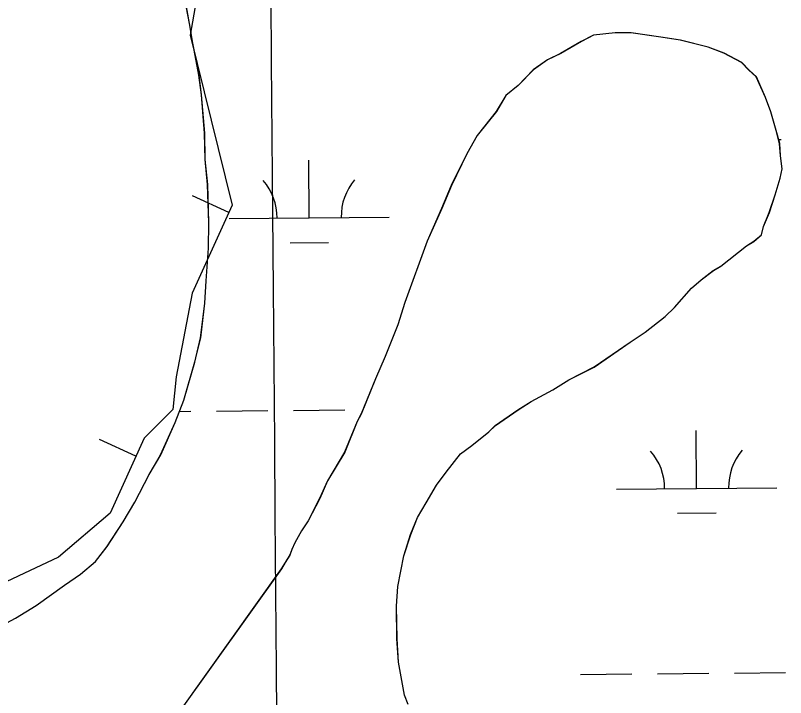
# Model space of a CAD drawing. Extents: x 3567028 to 3605064, y 510945 to 536587.
# Drawn here: x 3576226.1 to 3576707.1, y 530815.3 to 531240.8 of the extents above; entities that cross this region are included whole.
import ezdxf

# ---------------------------------------------------------------- set-up
doc = ezdxf.new("R2010")
doc.units = 0
for name, color, linetype in [('V-BORW-LINE', 7, 'Continuous'), ('V-GRID-MAJR', 7, 'Continuous'), ('V-SITE-VEGE', 7, 'Continuous'), ('V-WETL-SWMP', 7, 'Continuous')]:
    doc.layers.add(name, color=color, linetype=linetype)

msp = doc.modelspace()

# ---------------------------------------------------------------- linework, layer by layer
at = {"layer": 'V-BORW-LINE'}
for p, q in [((3576359.412, 531117.968), (3576336.649, 531128.306)), ((3576301.38, 530965.9720000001), (3576278.598, 530976.2660000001))]:
    msp.add_line(p, q, dxfattribs=at)
msp.add_lwpolyline([(3576343.611, 531276.354), (3576335.344, 531228.432), (3576361.471, 531122.502), (3576336.557, 531067.645), (3576326.579, 531015.303), (3576324.4590000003, 530995.032), (3576306.465, 530977.225), (3576285.276, 530930.332), (3576253.012, 530902.976), (3576202.514, 530879.229), (3576143.073, 530868.001), (3576092.144, 530856.574)], dxfattribs=at)
at = {"layer": 'V-GRID-MAJR'}
msp.add_spline([(3576470.071, 520885.094), (3576457.305, 522452.36100000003), (3576407.9390000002, 528513.132), (3576358.572, 534573.9180000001), (3576358.556, 534575.836)], degree=3, dxfattribs=at)
at = {"layer": 'V-SITE-VEGE'}
for p, q in [((3576334.864, 531235.737), (3576331.628, 531253.274)), ((3576337.014, 531223.463), (3576334.864, 531235.737)), ((3576600.6240000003, 531230.041), (3576587.1920000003, 531228.493)), ((3576610.5330000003, 531229.8960000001), (3576600.6240000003, 531230.041)), ((3576629.149, 531227.2869999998), (3576610.5330000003, 531229.8959999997)), ((3576579.555, 531224.526), (3576566.619, 531217.139)), ((3576587.1920000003, 531228.493), (3576579.555, 531224.526)), ((3576641.363, 531225.355), (3576629.149, 531227.287)), ((3576658.79, 531221.0179999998), (3576641.363, 531225.3549999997)), ((3576340.801, 531203.585), (3576337.014, 531223.463)), ((3576668.647, 531217.372), (3576658.79, 531221.0179999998)), ((3576566.619, 531217.139), (3576558.399, 531213.18)), ((3576679.634, 531211.3799999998), (3576668.647, 531217.372)), ((3576558.399, 531213.18), (3576549.56, 531206.899)), ((3576684.228, 531206.649), (3576679.634, 531211.38)), ((3576549.56, 531206.899), (3576540.088, 531197.128)), ((3576688.83, 531202.498), (3576684.228, 531206.649)), ((3576342.3680000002, 531191.317), (3576340.801, 531203.585)), ((3576694.468, 531189.5909999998), (3576688.83, 531202.498)), ((3576540.088, 531197.128), (3576532.416, 531190.828)), ((3576344.344, 531167.3869999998), (3576342.3680000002, 531191.317)), ((3576532.416, 531190.828), (3576526.44, 531181.0059999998)), ((3576697.835, 531180.795), (3576694.468, 531189.5909999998)), ((3576526.44, 531181.0059999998), (3576514.557, 531166.025)), ((3576701.161, 531169.084), (3576697.835, 531180.795)), ((3576344.684, 531151.058), (3576344.344, 531167.3869999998)), ((3576703.3710000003, 531160.89), (3576701.161, 531169.084)), ((3576514.557, 531166.025), (3576507.973, 531154.464)), ((3576703.84, 531153.305), (3576703.3710000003, 531160.89)), ((3576507.973, 531154.464), (3576498.3510000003, 531134.784)), ((3576704.884, 531145.129), (3576703.84, 531153.305)), ((3576346.199, 531135.294), (3576344.684, 531151.058)), ((3576703.633, 531139.3150000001), (3576704.884, 531145.129)), ((3576700.563, 531128.868), (3576703.633, 531139.3150000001)), ((3576347.0100000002, 531111.38), (3576346.199, 531135.294)), ((3576498.3510000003, 531134.784), (3576492.31, 531120.2989999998)), ((3576696.901, 531117.843), (3576700.563, 531128.868)), ((3576492.31, 531120.2989999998), (3576483.262, 531100.028)), ((3576693.274, 531109.154), (3576696.901, 531117.843)), ((3576346.7770000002, 531095.6410000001), (3576347.0100000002, 531111.38)), ((3576692.031, 531103.925), (3576693.274, 531109.154)), ((3576687.304, 531099.9130000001), (3576692.031, 531103.925)), ((3576483.262, 531100.028), (3576469.284, 531061.759)), ((3576682.602, 531097.0689999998), (3576687.304, 531099.9130000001)), ((3576345.308, 531075.2589999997), (3576346.7770000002, 531095.6410000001)), ((3576666.6720000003, 531084.4789999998), (3576682.602, 531097.0689999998)), ((3576661.966, 531081.635), (3576666.6720000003, 531084.4789999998)), ((3576654.3030000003, 531075.919), (3576661.966, 531081.635)), ((3576344.52, 531061.28), (3576345.308, 531075.2589999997)), ((3576648.396, 531070.76), (3576654.3030000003, 531075.919)), ((3576637.724, 531058.675), (3576648.396, 531070.7600000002)), ((3576341.866, 531039.747), (3576344.52, 531061.28)), ((3576469.284, 531061.759), (3576464.998, 531047.8309999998)), ((3576631.807, 531052.932), (3576637.724, 531058.6749999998)), ((3576619.421, 531043.206), (3576631.807, 531052.932)), ((3576464.998, 531047.8309999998), (3576457.125, 531028.125)), ((3576610, 531036.933), (3576619.421, 531043.206)), ((3576338.143, 531024.645), (3576341.866, 531039.747)), ((3576587.6180000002, 531021.524), (3576610, 531036.933)), ((3576457.125, 531028.125), (3576451.09, 531014.2229999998)), ((3576331.378, 531000.8429999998), (3576338.143, 531024.645)), ((3576571.7600000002, 531013.598), (3576587.6180000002, 531021.524)), ((3576451.09, 531014.2229999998), (3576442.017, 530992.2049999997)), ((3576561.755, 531007.333), (3576571.7600000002, 531013.598)), ((3576548.237, 530999.954), (3576561.755, 531007.333)), ((3576325.924, 530986.931), (3576331.378, 531000.8429999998)), ((3576540, 530994.832), (3576548.237, 530999.954)), ((3576525.862, 530985.129), (3576540, 530994.832)), ((3576442.017, 530992.2049999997), (3576439.617, 530987.576)), ((3576316.878, 530966.66), (3576325.924, 530986.931)), ((3576439.617, 530987.576), (3576431.755, 530968.454)), ((3576521.723, 530981.111), (3576525.862, 530985.129)), ((3576511.1, 530972.5229999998), (3576521.723, 530981.1109999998)), ((3576504.026, 530967.381), (3576511.1, 530972.523)), ((3576309.702, 530954.5259999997), (3576316.878, 530966.66)), ((3576431.755, 530968.454), (3576420.994, 530950.54)), ((3576495.114, 530955.853), (3576504.026, 530967.381)), ((3576489.162, 530947.78), (3576495.114, 530955.853)), ((3576300.699, 530937.169), (3576309.702, 530954.5259999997)), ((3576420.994, 530950.54), (3576416.167, 530939.536)), ((3576482.586, 530936.8019999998), (3576489.162, 530947.78)), ((3576293.523, 530925.032), (3576300.699, 530937.169)), ((3576416.167, 530939.536), (3576408.964, 530925.651)), ((3576477.204, 530927.554), (3576482.586, 530936.8019999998)), ((3576472.966, 530917.121), (3576477.204, 530927.554)), ((3576283.381, 530909.4409999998), (3576293.523, 530925.032)), ((3576408.964, 530925.651), (3576404.791, 530919.3)), ((3576404.791, 530919.3), (3576400.596, 530911.784)), ((3576468.688, 530903.776), (3576472.966, 530917.121)), ((3576400.596, 530911.784), (3576398.788, 530907.729)), ((3576276.248, 530900.221), (3576283.381, 530909.4409999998)), ((3576398.788, 530907.729), (3576397.5670000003, 530904.2489999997)), ((3576397.5670000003, 530904.2489999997), (3576394.585, 530899.629)), ((3576464.906, 530884.595), (3576468.688, 530903.776)), ((3576266.8000000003, 530892.199), (3576276.248, 530900.221)), ((3576394.585, 530899.629), (3576392.1950000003, 530895.584)), ((3576256.79, 530885.3519999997), (3576266.8000000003, 530892.199)), ((3576392.1950000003, 530895.584), (3576329.086, 530807.324)), ((3576239.111, 530872.7879999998), (3576256.79, 530885.3519999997)), ((3576464.142, 530872.362), (3576464.906, 530884.595)), ((3576226.168, 530864.817), (3576239.111, 530872.7879999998)), ((3576464.42, 530851.9539999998), (3576464.142, 530872.362)), ((3576212.068, 530857.446), (3576226.168, 530864.817)), ((3576465.37, 530837.366), (3576464.42, 530851.9539999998)), ((3576469.149, 530816.904), (3576465.37, 530837.366)), ((3576471.392, 530811.0409999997), (3576469.149, 530816.904))]:
    msp.add_line(p, q, dxfattribs=at)
at = {"layer": 'V-WETL-SWMP'}
for p, q in [((3576334.815092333, 531235.7283086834), (3576331.57810318, 531253.2663103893)), ((3576336.9650873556, 531223.4543079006), (3576334.815092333, 531235.7283086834)), ((3576600.5696505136, 531230.0334528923), (3576587.1379602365, 531228.4845015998)), ((3576610.4784266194, 531229.8864176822), (3576600.5696505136, 531230.0334528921)), ((3576629.0950142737, 531227.2783528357), (3576610.4784266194, 531229.8864176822)), ((3576579.5001473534, 531224.5165310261), (3576566.5654666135, 531217.1295812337)), ((3576587.1379602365, 531228.4845015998), (3576579.5001473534, 531224.5165310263)), ((3576641.3087445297, 531225.3473104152), (3576629.0950142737, 531227.2783528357)), ((3576658.7333653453, 531221.0082507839), (3576641.3087445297, 531225.3473104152)), ((3576340.7513531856, 531203.5763497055), (3576336.9650873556, 531223.4543079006)), ((3576668.5901550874, 531217.3632177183), (3576658.7333653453, 531221.0082507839)), ((3576566.5654666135, 531217.1295812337), (3576558.3446669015, 531213.1706127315)), ((3576679.5779275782, 531211.3701819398), (3576668.5901550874, 531217.3632177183)), ((3576558.3446669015, 531213.1706127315), (3576549.506889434, 531206.8896477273)), ((3576684.1708404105, 531206.6381682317), (3576679.5779275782, 531211.3701819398)), ((3576549.506889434, 531206.8896477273), (3576540.034138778, 531197.1186869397)), ((3576688.7737509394, 531202.4891541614), (3576684.1708404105, 531206.6381682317)), ((3576342.3183613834, 531191.3103509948), (3576340.7513531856, 531203.5763497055)), ((3576694.411669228, 531189.5801413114), (3576688.7737509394, 531202.4891541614)), ((3576540.034138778, 531197.1186869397), (3576532.362334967, 531190.8197177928)), ((3576344.2944018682, 531167.3783573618), (3576342.3183613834, 531191.3103509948)), ((3576532.362334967, 531190.8197177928), (3576526.3865052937, 531180.9977445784)), ((3576697.778624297, 531180.7851342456), (3576694.411669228, 531189.5801413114)), ((3576526.3865052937, 531180.9977445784), (3576514.5048277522, 531166.016795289)), ((3576701.1035907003, 531169.0751289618), (3576697.778624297, 531180.7851342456)), ((3576344.635452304, 531151.0493652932), (3576344.2944018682, 531167.3783573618)), ((3576703.313569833, 531160.8811256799), (3576701.1035907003, 531169.0751289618)), ((3576514.5048277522, 531166.016795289), (3576507.920018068, 531154.4548252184)), ((3576702.6068666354, 531163.501389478), (3576704.244620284, 531163.5152059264)), ((3576703.7835862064, 531153.2951282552), (3576703.313569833, 531160.8811256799)), ((3576507.920018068, 531154.4548252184), (3576498.30030603, 531134.7758705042)), ((3576704.8285916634, 531145.1181291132), (3576703.7835862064, 531153.2951282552)), ((3576346.1504741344, 531135.2863687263), (3576344.635452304, 531151.0493652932)), ((3576409.586305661, 531114.5977633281), (3576409.2824911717, 531150.5964722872)), ((3576703.5766407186, 531139.3061368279), (3576704.8285916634, 531145.1181291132)), ((3576700.5067474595, 531128.8581536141), (3576703.5766407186, 531139.3061368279)), ((3576346.961540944, 531111.3713792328), (3576346.1504741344, 531135.2863687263)), ((3576498.30030603, 531134.7758705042), (3576492.255494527, 531120.2909001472)), ((3576696.844869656, 531117.8351728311), (3576700.5067474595, 531128.8581536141)), ((3576492.255494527, 531120.2909001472), (3576483.209771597, 531100.0199437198)), ((3576359.5886524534, 531114.1759721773), (3576459.583958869, 531115.0195544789)), ((3576693.2179827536, 531109.1441906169), (3576696.844869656, 531117.8351728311)), ((3576346.7276022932, 531095.6343888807), (3576346.961540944, 531111.3713792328)), ((3576691.9740295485, 531103.9161979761), (3576693.2179827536, 531109.1441906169)), ((3576687.2511508, 531099.9052170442), (3576691.9740295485, 531103.9161979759)), ((3576397.7170955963, 531099.0660868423), (3576421.7159691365, 531099.2685465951)), ((3576483.209771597, 531100.0199437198), (3576469.234224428, 531061.7500149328)), ((3576682.5452675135, 531097.0602353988), (3576687.2511508, 531099.9052170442)), ((3576345.2597081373, 531075.251405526), (3576346.7276022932, 531095.6343888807)), ((3576666.6176730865, 531084.4712991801), (3576682.5452675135, 531097.0602353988)), ((3576661.9117897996, 531081.6263175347), (3576666.6176730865, 531084.4712991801)), ((3576654.247983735, 531075.9093480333), (3576661.9117897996, 531081.6263175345)), ((3576344.4687758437, 531061.2714161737), (3576345.2597081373, 531075.251405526)), ((3576648.3421358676, 531070.750371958), (3576654.247983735, 531075.9093480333)), ((3576637.6684206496, 531058.6664167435), (3576648.3421358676, 531070.750371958)), ((3576341.817912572, 531039.7394376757), (3576344.4687758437, 531061.2714161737)), ((3576469.234224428, 531061.7500149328), (3576464.9463711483, 531047.8220380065)), ((3576631.753575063, 531052.9244410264), (3576637.6684206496, 531058.6664167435)), ((3576619.3668902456, 531043.197490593), (3576631.753575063, 531052.9244410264)), ((3576464.9463711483, 531047.8220380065), (3576457.0746196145, 531028.117077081)), ((3576609.946125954, 531036.9245276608), (3576619.3668902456, 531043.197490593)), ((3576338.095050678, 531024.6374593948), (3576341.817912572, 531039.7394376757)), ((3576587.564687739, 531021.5156160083), (3576609.946125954, 531036.9245276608)), ((3576457.0746196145, 531028.117077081), (3576451.038805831, 531014.2151063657)), ((3576331.3292886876, 531000.8354968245), (3576338.095050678, 531024.6374593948)), ((3576571.706075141, 531013.5896769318), (3576587.564687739, 531021.5156160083)), ((3576451.038805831, 531014.2151063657), (3576441.967089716, 530992.1961510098)), ((3576561.702324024, 531007.3247160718), (3576571.706075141, 531013.5896769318)), ((3576548.184656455, 530999.9467683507), (3576561.702324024, 531007.3247160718)), ((3576325.876461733, 530986.9245240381), (3576331.3292886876, 531000.8354968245)), ((3576539.9468612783, 530994.8228005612), (3576548.184656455, 530999.9467683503)), ((3576328.58687514, 530993.8391918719), (3576335.759132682, 530993.8996986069)), ((3576351.758381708, 530994.0346717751), (3576383.756879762, 530994.3046181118)), ((3576399.756128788, 530994.43959128), (3576431.754626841, 530994.7095376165)), ((3576525.811215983, 530985.1208563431), (3576539.946861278, 530994.8228005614)), ((3576441.967089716, 530992.1961510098), (3576439.567160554, 530987.5681621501)), ((3576316.830738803, 530966.6535676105), (3576325.876461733, 530986.9245240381)), ((3576439.567160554, 530987.5681621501), (3576431.70440674, 530968.4462008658)), ((3576521.6713240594, 530981.1018733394), (3576525.811215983, 530985.1208563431)), ((3576511.0495952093, 530972.5149159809), (3576521.6713240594, 530981.1018733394)), ((3576651.488559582, 530945.8194682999), (3576651.1847450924, 530981.8181772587)), ((3576503.9777736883, 530967.3729440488), (3576511.0495952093, 530972.5149159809)), ((3576309.6549445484, 530954.5175999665), (3576316.830738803, 530966.6535676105)), ((3576431.70440674, 530968.4462008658), (3576420.9447142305, 530950.5332492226)), ((3576495.0620166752, 530955.8449822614), (3576503.9777736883, 530967.3729440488)), ((3576489.1121801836, 530947.7720079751), (3576495.0620166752, 530955.8449822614)), ((3576300.6522102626, 530937.1616417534), (3576309.6549445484, 530954.5175999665)), ((3576420.9447142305, 530950.5332492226), (3576416.1178627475, 530939.5282725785)), ((3576482.5363682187, 530936.7930375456), (3576489.1121801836, 530947.7720079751)), ((3576601.490906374, 530945.397677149), (3576701.4862127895, 530946.2412594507)), ((3576293.476416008, 530925.0256741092), (3576300.6522102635, 530937.1616417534)), ((3576416.1178627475, 530939.5282725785), (3576408.9160753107, 530925.6433060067)), ((3576477.152523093, 530927.5450619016), (3576482.5363682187, 530936.7930375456)), ((3576639.619349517, 530930.2877918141), (3576663.618223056, 530930.4902515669)), ((3576472.9166561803, 530917.1140828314), (3576477.152523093, 530927.5450619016)), ((3576283.334701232, 530909.4347189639), (3576293.476416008, 530925.0256741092)), ((3576408.9160753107, 530925.6433060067), (3576404.7411924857, 530919.2923244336)), ((3576404.7411924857, 530919.2923244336), (3576400.5483142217, 530911.7753435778)), ((3576468.6378006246, 530903.768105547), (3576472.9166561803, 530917.1140828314)), ((3576400.5483142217, 530911.7753435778), (3576398.73936963, 530907.7213522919)), ((3576276.201895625, 530900.2127495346), (3576283.334701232, 530909.4347189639)), ((3576398.73936963, 530907.7213522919), (3576397.52140961, 530904.2413585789)), ((3576397.52140961, 530904.2413585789), (3576394.538493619, 530899.6223717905)), ((3576464.8549546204, 530884.5861297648), (3576468.6378006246, 530903.768105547)), ((3576266.755138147, 530892.1917876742), (3576276.201895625, 530900.2127495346)), ((3576394.5384936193, 530899.6223717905), (3576392.1465622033, 530895.5763825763)), ((3576256.743389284, 530885.3448271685), (3576266.755138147, 530892.1917876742)), ((3576392.1465622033, 530895.5763825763), (3576329.0397490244, 530807.3155692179)), ((3576239.0668343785, 530872.7808971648), (3576256.743389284, 530885.3448271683)), ((3576464.09101549, 530872.3541393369), (3576464.8549546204, 530884.5861297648)), ((3576226.123155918, 530864.810947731), (3576239.0668343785, 530872.7808971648)), ((3576464.371081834, 530851.9461497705), (3576464.09101549, 530872.3541393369)), ((3576465.320112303, 530837.357154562), (3576464.371081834, 530851.9461497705)), ((3576469.098099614, 530816.8961525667), (3576465.320112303, 530837.357154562)), ((3576579.0581693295, 530829.7723510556), (3576611.0566673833, 530830.0422973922)), ((3576627.0559164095, 530830.1772705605), (3576659.0544144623, 530830.4472168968)), ((3576675.0536634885, 530830.5821900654), (3576707.0521615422, 530830.8521364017)), ((3576471.342069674, 530811.0331478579), (3576469.0980996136, 530816.8961525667))]:
    msp.add_line(p, q, dxfattribs=at)
for centre, radius, start, end in [((3576354.34195543, 531114.6065298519), 35.24628790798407, 359.71151968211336, 41.2551780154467), ((3576464.822641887, 531115.5385691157), 35.246287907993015, 139.7115338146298, 181.25519214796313), ((3576596.2442093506, 530945.8282348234), 35.24628790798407, 359.71151968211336, 41.2551780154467), ((3576706.7248958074, 530946.7602740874), 35.246287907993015, 139.7115338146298, 181.25519214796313)]:
    msp.add_arc(centre, radius, start, end, dxfattribs=at)

doc.saveas('drawing.dxf')
